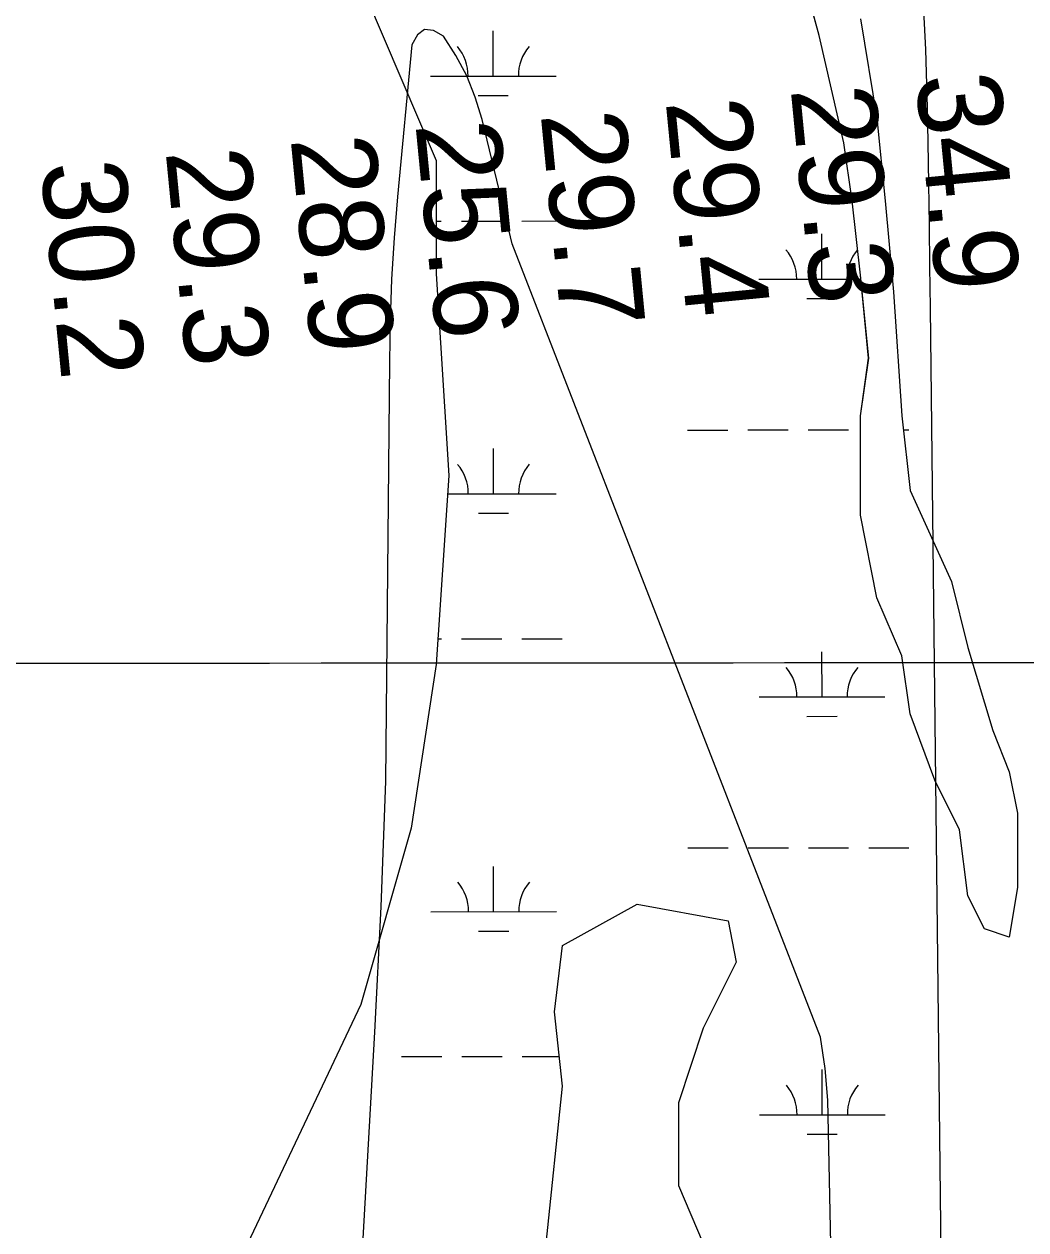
# Model space of a CAD drawing. Extents: x 3279314 to 3317160, y 734079 to 759431.
# Drawn here: x 3307895 to 3308692, y 745077 to 746037 of the extents above; entities that cross this region are included whole.
import ezdxf

# ---------------------------------------------------------------- set-up
doc = ezdxf.new("R2010")
doc.units = 0
for name, color, linetype in [('V-GRID-MAJR', 7, 'Continuous'), ('V-RIVR-EDGE', 7, 'Continuous'), ('V-RIVR-RANG', 7, 'Continuous'), ('V-SITE-VEGE', 7, 'Continuous'), ('V-TOPO-MAJR', 7, 'Continuous'), ('V-TOPO-MINR', 7, 'Continuous'), ('V-WETL-SWMP', 7, 'Continuous')]:
    doc.layers.add(name, color=color, linetype=linetype)

msp = doc.modelspace()

# ---------------------------------------------------------------- linework, layer by layer
at = {"layer": 'V-GRID-MAJR'}
msp.add_spline([(3283456.55, 745517.69), (3286079.77, 745517.97), (3291326.21, 745519.12), (3296572.65, 745521.02), (3301819.08, 745523.7), (3307065.52, 745527.13), (3312311.96, 745531.33), (3314935.18, 745533.71)], degree=3, dxfattribs=at)
at = {"layer": 'V-RIVR-EDGE'}
msp.add_spline([(3306748.41, 748797.49), (3306766.8, 748786.05), (3306777.96, 748775.66), (3306795.32, 748756.55), (3306816.4, 748732.87), (3306835.84, 748716.66), (3306851.15, 748705.85), (3306861.92, 748704.58), (3306875.6, 748702.89), (3306889.27, 748699.95), (3306902.52, 748694.53), (3306912.45, 748688.29), (3306930.66, 748676.22), (3306936.45, 748672.06), (3306936.03, 748669.99), (3306931.89, 748669.17), (3306931.47, 748667.1), (3306933.12, 748664.2), (3306939.73, 748658.38), (3306945.94, 748655.87), (3306954.23, 748653.37), (3306969.13, 748645.04), (3306976.57, 748635.49), (3306984.84, 748628.01), (3306990.64, 748627.58), (3306998.08, 748621.34), (3307004.27, 748609.72), (3307005.92, 748604.74), (3307010.05, 748597.69), (3307018.32, 748592.69), (3307022.87, 748586.05), (3307044.73, 748544.55), (3307070.3, 748493.09), (3307091.34, 748453.66), (3307117.78, 748415.88), (3307136.36, 748389.72), (3307152.49, 748373.93), (3307164.9, 748365.61), (3307174.01, 748361.44), (3307192.66, 748361.4), (3307203.03, 748364.69), (3307210.51, 748370.06), (3307220.48, 748380.39), (3307227.12, 748383.69), (3307238.73, 748385.32), (3307256.56, 748389.42), (3307269.43, 748397.27), (3307281.48, 748409.26), (3307293.93, 748416.69), (3307306.37, 748417.07), (3307326.67, 748414.53), (3307341.6, 748415.32), (3307357.76, 748413.63), (3307360.65, 748409.47), (3307360.22, 748405.33), (3307356.9, 748404.1), (3307327.88, 748400.02), (3307311.72, 748399.65), (3307307.16, 748400.49), (3307298.88, 748405.48), (3307297.23, 748406.73), (3307291.83, 748404.26), (3307284.75, 748391.01), (3307272.29, 748381.51), (3307257.77, 748375.33), (3307240.36, 748374.13), (3307233.72, 748370), (3307212.94, 748348.08), (3307207.13, 748344.37), (3307202.15, 748341.06), (3307199.24, 748338.17), (3307200.46, 748330.29), (3307205.01, 748324.89), (3307218.27, 748323.2), (3307231.12, 748326.48), (3307234.43, 748323.57), (3307241.45, 748312.78), (3307247.25, 748309.86), (3307259.68, 748308.59), (3307275.02, 748312.28), (3307288.29, 748314.74), (3307306.11, 748313.03), (3307316.06, 748313.84), (3307325.6, 748317.13), (3307345.53, 748329.1), (3307361.3, 748336.11), (3307372.91, 748338.57), (3307385.76, 748338.54), (3307389.48, 748335.21), (3307393.62, 748332.3), (3307400.66, 748332.28), (3307405.64, 748333.51), (3307409.8, 748338.06), (3307412.72, 748345.93), (3307416.04, 748347.16), (3307419.35, 748346.33), (3307423.07, 748340.52), (3307425.96, 748339.27), (3307440.89, 748340.89), (3307452.91, 748340.44), (3307467.83, 748339.99), (3307487.71, 748335.38), (3307492.68, 748333.3), (3307493.5, 748329.98), (3307490.6, 748328.74), (3307466.97, 748326.31), (3307440.02, 748323.89), (3307436.29, 748324.32), (3307428.83, 748326.82), (3307425.1, 748326.83), (3307414.71, 748315.25), (3307409.73, 748310.29), (3307405.99, 748309.47), (3307400.19, 748309.49), (3307394.39, 748311.16), (3307380.31, 748313.68), (3307359.59, 748317.05), (3307353.78, 748315.4), (3307336.77, 748308.4), (3307321.01, 748303.05), (3307296.55, 748299.79), (3307260.49, 748300.3), (3307253.03, 748301.15), (3307242.67, 748301.17), (3307237.27, 748298.7), (3307235.19, 748295.8), (3307233.53, 748292.49), (3307234.75, 748285.85), (3307237.23, 748280.46), (3307241.37, 748277.55), (3307250.48, 748276.7), (3307265.82, 748277.49), (3307282.41, 748280.76), (3307298.16, 748283.63), (3307315.99, 748285.24), (3307328.01, 748285.21), (3307336.3, 748284.77), (3307344.18, 748286.83), (3307373.22, 748297.12), (3307379.44, 748298.35), (3307382.76, 748298.34), (3307383.16, 748295.44), (3307369.88, 748288.84), (3307352.04, 748281.42), (3307341.26, 748278.55), (3307333.8, 748278.15), (3307327.16, 748275.26), (3307301.85, 748263.72), (3307286.08, 748256.3), (3307278.61, 748254.66), (3307274.46, 748252.6), (3307269.48, 748249.29), (3307268.23, 748246.4), (3307270.71, 748243.49), (3307281.09, 748249.68), (3307286.89, 748248.01), (3307294.75, 748242.19), (3307298.06, 748241.76), (3307310.49, 748238), (3307326.65, 748236.3), (3307341.16, 748239.17), (3307348.21, 748238.74), (3307354.83, 748234.58), (3307354.41, 748232.09), (3307353.16, 748229.19), (3307336.97, 748220.11), (3307323.7, 748216), (3307307.95, 748216.87), (3307298.01, 748220.62), (3307292.63, 748225.61), (3307287.66, 748225.62), (3307281.44, 748223.98), (3307279.36, 748220.26), (3307279.35, 748216.53), (3307293.79, 748191.21), (3307304.94, 748174.6), (3307314.44, 748159.24), (3307328.09, 748149.67), (3307339.26, 748140.94), (3307352.91, 748129.72), (3307367.78, 748109.78), (3307378.93, 748094.01), (3307387.61, 748081.55), (3307411.19, 748062.01), (3307425.65, 748046.64), (3307436.81, 748031.69), (3307449.63, 748020.88), (3307455.43, 748020.04), (3307459.16, 748020.44), (3307462.5, 748028.73), (3307464.99, 748029.96), (3307469.13, 748029.95), (3307471.61, 748027.46), (3307470.77, 748020), (3307471.58, 748015.44), (3307475.32, 748015.43), (3307477.81, 748017.5), (3307482.8, 748024.53), (3307487.77, 748024.52), (3307496.89, 748022.42), (3307497.71, 748019.93), (3307493.56, 748017.46), (3307489.4, 748013.74), (3307488.14, 748007.52), (3307488.96, 748001.72), (3307491.85, 747997.98), (3307504.27, 747993.39), (3307511.74, 747993.37), (3307517.13, 747994.19), (3307525.85, 748001.21), (3307527.93, 748005.77), (3307527.95, 748012.4), (3307528.37, 748017.37), (3307530.04, 748019.86), (3307535.43, 748020.67), (3307544.54, 748016.5), (3307552.41, 748016.07), (3307564.02, 748018.53), (3307571.08, 748022.24), (3307578.12, 748022.22), (3307587.63, 748012.67), (3307588.86, 748007.69), (3307588.85, 748001.89), (3307570.99, 747987.42), (3307546.07, 747965.93), (3307539.84, 747959.73), (3307539.83, 747955.59), (3307540.64, 747950.61), (3307543.12, 747945.63), (3307554.29, 747939.39), (3307567.55, 747938.11), (3307581.23, 747936), (3307597.39, 747934.72), (3307605.26, 747935.11), (3307606.93, 747937.18), (3307607.35, 747942.16), (3307609.43, 747945.05), (3307614, 747946.7), (3307617.32, 747948.35), (3307617.74, 747952.49), (3307622.34, 747969.06), (3307624.01, 747971.54), (3307628.57, 747971.53), (3307633.95, 747970.69), (3307652.58, 747962.35), (3307654.64, 747956.96), (3307655.05, 747952.81), (3307642.59, 747944.56), (3307623.05, 747921.39), (3307612.25, 747911.06), (3307603.53, 747905.28), (3307599.38, 747902.8), (3307598.13, 747900.32), (3307599.37, 747897.83), (3307606.42, 747897.81), (3307612.63, 747895.72), (3307615.12, 747896.54), (3307618.44, 747899.44), (3307623.84, 747903.57), (3307628.82, 747904.8), (3307635.03, 747904.78), (3307655.74, 747899.34), (3307662.79, 747897.67), (3307671.07, 747897.65), (3307686, 747898.44), (3307693.87, 747898.42), (3307697.6, 747895.51), (3307698, 747890.95), (3307697.16, 747888.05), (3307692.18, 747883.5), (3307679.73, 747878.97), (3307677.65, 747874.01), (3307681.37, 747871.51), (3307681.77, 747864.88), (3307679.26, 747856.18), (3307673.03, 747851.22), (3307667.64, 747849.99), (3307665.15, 747847.51), (3307660.57, 747840.06), (3307664.28, 747830.93), (3307669.65, 747824.29), (3307672.55, 747824.28), (3307675.88, 747828.42), (3307678.39, 747837.12), (3307680.88, 747840.84), (3307687.11, 747843.31), (3307693.32, 747843.3), (3307697.86, 747836.24), (3307697.85, 747830.44), (3307693.28, 747824.64), (3307686.22, 747820.1), (3307679.17, 747819.29), (3307676.27, 747818.05), (3307675.85, 747815.98), (3307680.8, 747808.92), (3307690.32, 747801.44), (3307697.36, 747800.59), (3307706.5, 747808.45), (3307711.49, 747815.07), (3307716.06, 747818.37), (3307720.2, 747818.36), (3307720.6, 747812.14), (3307719.34, 747803.03), (3307715.18, 747798.48), (3307710.2, 747795.17), (3307697.34, 747792.72), (3307692.78, 747792.32), (3307692.36, 747790.66), (3307698.97, 747779.87), (3307704.76, 747774.05), (3307715.52, 747769.46), (3307736.22, 747757.39), (3307744.08, 747752.81), (3307747.38, 747747.42), (3307750.27, 747739.95), (3307756.46, 747729.57), (3307779.62, 747710.86), (3307810.24, 747689.23), (3307839.21, 747669.27), (3307882.65, 747639.73), (3307898.78, 747626.43), (3307917.83, 747616.43), (3307923.21, 747616), (3307925.28, 747612.68), (3307928.57, 747604.8), (3307935.61, 747601.88), (3307942.24, 747598.13), (3307957.53, 747582.76), (3307974.49, 747568.21), (3307991.45, 747552.42), (3308029.9, 747515.85), (3308052.23, 747491.75), (3308062.99, 747485.1), (3308069.19, 747481.35), (3308076.22, 747473.46), (3308086.55, 747459.75), (3308101.43, 747442.31), (3308119.61, 747419.88), (3308144.42, 747396.2), (3308169.22, 747370.44), (3308220.91, 747321.81), (3308252.34, 747289.41), (3308281.69, 747258.66), (3308288.3, 747249.11), (3308306.48, 747228.76), (3308313.11, 747225.01), (3308327.58, 747210.05), (3308355.69, 747181.38), (3308382.15, 747152.72), (3308405.7, 747122.4), (3308418.09, 747107.45), (3308421.81, 747100.4), (3308442.47, 747076.31), (3308468.91, 747041.42), (3308475.1, 747029.8), (3308479.23, 747021.92), (3308485.02, 747017.34), (3308488.32, 747012.36), (3308495.34, 747000.74), (3308517.66, 746976.23), (3308538.32, 746949.24), (3308567.25, 746915.59), (3308620.97, 746852.46), (3308655.67, 746803.88), (3308686.24, 746761.94), (3308728.32, 746682.67), (3308746.04, 746639.93), (3308761.68, 746595.13), (3308774.4, 746544.53), (3308785.04, 746489.38), (3308792.79, 746436.72), (3308803.02, 746383.64), (3308811.21, 746343.41), (3308820.61, 746289.92), (3308827.18, 746267.52), (3308844.08, 746225.62), (3308851.92, 746214.82), (3308860.62, 746212.73), (3308865.59, 746208.99), (3308870.95, 746199.44), (3308878.77, 746178.28), (3308884.14, 746167.08), (3308901.08, 746146.31), (3308922.96, 746113.1), (3308935.75, 746088.2), (3308951.04, 746068.27), (3308959.3, 746055.4), (3308972.48, 746023.86), (3308988.15, 745990.25), (3308998.05, 745971.99), (3309008.78, 745952.48), (3309016.63, 745944.59), (3309028.62, 745931.71), (3309034.81, 745920.92), (3309044.32, 745911.78), (3309053.82, 745897.24), (3309058.76, 745884.8), (3309065.75, 745861.98), (3309075.66, 745846.21), (3309086.83, 745835.82), (3309095.11, 745832.07), (3309096.34, 745828.75), (3309095.05, 745808.03), (3309094.61, 745799.33), (3309094.6, 745794.77), (3309098.32, 745789.37), (3309106.59, 745782.3), (3309117.35, 745775.64), (3309123.98, 745775.63), (3309128.54, 745775.62), (3309130.61, 745773.12), (3309130.59, 745766.08), (3309127.25, 745756.14), (3309123.91, 745745.78), (3309123.06, 745739.16), (3309125.53, 745730.86), (3309133.79, 745720.06), (3309149.09, 745704.69), (3309152.8, 745696.8), (3309152.37, 745691.83), (3309145.72, 745681.9), (3309139.9, 745675.7), (3309137, 745675.29), (3309132.86, 745676.96), (3309133.67, 745668.67), (3309131.17, 745665.36), (3309123.27, 745655.84), (3309119.53, 745650.88), (3309117.44, 745645.5), (3309117.84, 745640.11), (3309120.73, 745633.88), (3309129.42, 745626.4), (3309129.82, 745621.01), (3309127.31, 745612.31), (3309124.4, 745608.59), (3309123.55, 745600.72), (3309123.95, 745593.25), (3309129.72, 745579.98), (3309136.33, 745570.84), (3309141.71, 745567.51), (3309151.24, 745567.07), (3309166.16, 745567.45), (3309171.97, 745569.51), (3309179.01, 745568.66), (3309179.41, 745563.69), (3309171.51, 745551.27), (3309165.69, 745544.24), (3309159.46, 745540.53), (3309154.07, 745539.71), (3309147.85, 745540.14), (3309144.12, 745540.15), (3309137.07, 745534.78), (3309135.81, 745531.05), (3309136.22, 745527.32), (3309147.39, 745518.17), (3309159.79, 745504.88), (3309166.81, 745494.5), (3309169.26, 745478.33), (3309170.06, 745467.97), (3309175.85, 745462.15), (3309186.61, 745458.39), (3309196.15, 745460.03), (3309203.21, 745463.32), (3309214.81, 745463.3), (3309221.85, 745459.13), (3309225.15, 745452.08), (3309224.7, 745440.48), (3309220.95, 745430.12), (3309218.04, 745427.23), (3309219.66, 745412.72), (3309217.57, 745406.09), (3309211.34, 745399.89), (3309206.64, 745396.13)], degree=3, dxfattribs=at)
at = {"layer": 'V-SITE-VEGE'}
for points in [[(3308560.5, 746040.88), (3308573.67, 745961.81), (3308580.25, 745895.93), (3308586.83, 745823.45), (3308593.42, 745724.62), (3308600, 745665.33), (3308632.92, 745592.85), (3308646.09, 745540.14), (3308665.84, 745474.26), (3308679, 745441.31), (3308685.59, 745408.37), (3308685.59, 745349.07), (3308679, 745309.54), (3308659.25, 745316.13), (3308646.09, 745342.49), (3308639.5, 745395.19), (3308619.75, 745434.73), (3308600, 745487.43), (3308593.42, 745533.56), (3308573.67, 745579.68), (3308560.5, 745645.56), (3308560.5, 745724.62), (3308567.09, 745770.74), (3308560.5, 745836.63), (3308553.92, 745895.93), (3308547.33, 745942.05), (3308527.58, 746027.7), (3308507.84, 746100.18)], [(3308310.33, 745065.76), (3308323.5, 745190.95), (3308316.92, 745250.24), (3308323.5, 745302.95), (3308382.75, 745335.9), (3308455.17, 745322.72), (3308461.75, 745289.78), (3308435.42, 745237.07), (3308415.67, 745177.77), (3308415.67, 745111.88), (3308435.42, 745065.76)]]:
    msp.add_lwpolyline(points, dxfattribs=at)
at = {"layer": 'V-TOPO-MAJR'}
msp.add_lwpolyline([(3308537.73, 745027.25), (3308534.53, 745179.69), (3308532.58, 745205.03), (3308528.79, 745229.98), (3308283.21, 745861.63), (3308279.13, 745879.49), (3308259.35, 745960.7), (3308253.94, 745978.34), (3308247.24, 745995.39), (3308238.6, 746011.54), (3308228.67, 746027.09), (3308220.66, 746031.5), (3308213.61, 746032.4), (3308208, 746028.04), (3308203.34, 746020.17), (3308192, 745899.21), (3308189.38, 745866.43), (3308187.36, 745833.62), (3308186.25, 745800.77), (3308185.75, 745767.9), (3308182.44, 745433.75), (3308178.7, 745333.85), (3308173.87, 745233.98), (3308159.49, 744980.56)], dxfattribs=at)
at = {"layer": 'V-TOPO-MINR'}
msp.add_lwpolyline([(3308626, 744938.93), (3308616.24, 745810.6), (3308615.84, 745843.59), (3308615.4, 745876.58), (3308614.91, 745909.57), (3308614.37, 745942.56), (3308613.91, 745969.89), (3308612.46, 746016.5), (3308610.15, 746063.06), (3308606.54, 746109.53), (3308602.07, 746155.95), (3308575.06, 746400.51), (3308572.47, 746416.87), (3308568.88, 746432.95), (3308563.81, 746448.64), (3308557.74, 746464.05), (3307800.88, 746907.45)], dxfattribs=at)
at = {"layer": 'V-WETL-SWMP'}
for p, q in [((3308072.63, 746278.98), (3308222.94, 745927.98)), ((3308072.63, 746278.98), (3308222.94, 745927.98)), ((3308527.58, 746027.7), (3308507.83, 746100.18)), ((3308527.58, 746027.7), (3308507.83, 746100.18)), ((3308560.5, 746040.88), (3308573.67, 745961.81)), ((3308560.5, 746040.88), (3308573.67, 745961.81)), ((3308268.25, 745995.28), (3308268.23, 746031.28)), ((3308547.33, 745942.05), (3308527.58, 746027.7)), ((3308547.33, 745942.05), (3308527.58, 746027.7)), ((3308218.25, 745995.25), (3308318.25, 745995.3)), ((3308256.26, 745979.84), (3308280.26, 745979.85)), ((3308573.67, 745961.81), (3308580.25, 745895.93)), ((3308573.67, 745961.81), (3308580.25, 745895.93)), ((3308553.92, 745895.93), (3308547.33, 745942.05)), ((3308553.92, 745895.93), (3308547.33, 745942.05)), ((3308222.94, 745927.98), (3308222.94, 745837.72)), ((3308222.94, 745927.98), (3308222.94, 745837.72)), ((3308560.5, 745836.63), (3308553.92, 745895.93)), ((3308560.5, 745836.63), (3308553.92, 745895.93)), ((3308580.25, 745895.93), (3308586.83, 745823.45)), ((3308580.25, 745895.93), (3308586.83, 745823.45)), ((3308222.94, 745879.82), (3308226.9, 745879.82)), ((3308242.9, 745879.83), (3308274.9, 745879.85)), ((3308290.9, 745879.85), (3308322.9, 745879.87)), ((3308529.77, 745833.55), (3308529.75, 745869.55)), ((3308222.94, 745837.72), (3308232.96, 745677.27)), ((3308222.94, 745837.72), (3308232.96, 745677.27)), ((3308567.08, 745770.74), (3308560.5, 745836.63)), ((3308567.08, 745770.74), (3308560.5, 745836.63)), ((3308479.77, 745833.52), (3308560.81, 745833.56)), ((3308517.78, 745818.11), (3308541.78, 745818.12)), ((3308586.83, 745823.45), (3308593.42, 745724.62)), ((3308586.83, 745823.45), (3308593.42, 745724.62)), ((3308560.5, 745724.62), (3308567.08, 745770.74)), ((3308560.5, 745724.62), (3308567.08, 745770.74)), ((3308560.5, 745645.56), (3308560.5, 745724.62)), ((3308560.5, 745645.56), (3308560.5, 745724.62)), ((3308593.42, 745724.62), (3308600, 745665.33)), ((3308593.42, 745724.62), (3308600, 745665.33)), ((3308422.99, 745713.42), (3308454.99, 745713.44)), ((3308470.99, 745713.45), (3308502.99, 745713.46)), ((3308518.99, 745713.47), (3308550.99, 745713.49)), ((3308594.65, 745713.51), (3308598.99, 745713.51)), ((3308268.42, 745662.6), (3308268.4, 745698.6)), ((3308232.96, 745677.27), (3308222.94, 745526.84)), ((3308232.96, 745677.27), (3308222.94, 745526.84)), ((3308231.99, 745662.58), (3308318.42, 745662.63)), ((3308600, 745665.33), (3308632.92, 745592.85)), ((3308600, 745665.33), (3308632.92, 745592.85)), ((3308256.43, 745647.16), (3308280.43, 745647.18)), ((3308573.67, 745579.67), (3308560.5, 745645.56)), ((3308573.67, 745579.67), (3308560.5, 745645.56)), ((3308632.92, 745592.85), (3308646.08, 745540.14)), ((3308632.92, 745592.85), (3308646.08, 745540.14)), ((3308593.42, 745533.55), (3308573.67, 745579.67)), ((3308593.42, 745533.55), (3308573.67, 745579.67)), ((3308224.3, 745547.15), (3308227.07, 745547.15)), ((3308243.07, 745547.16), (3308275.07, 745547.17)), ((3308291.07, 745547.18), (3308323.07, 745547.2)), ((3308529.94, 745500.87), (3308529.92, 745536.87)), ((3308646.08, 745540.14), (3308665.83, 745474.26)), ((3308646.08, 745540.14), (3308665.83, 745474.26)), ((3308600, 745487.43), (3308593.42, 745533.55)), ((3308600, 745487.43), (3308593.42, 745533.55)), ((3308222.94, 745526.84), (3308202.9, 745396.47)), ((3308222.94, 745526.84), (3308202.9, 745396.47)), ((3308479.94, 745500.85), (3308579.94, 745500.9)), ((3308517.95, 745485.43), (3308541.95, 745485.45)), ((3308619.75, 745434.72), (3308600, 745487.43)), ((3308619.75, 745434.72), (3308600, 745487.43)), ((3308665.83, 745474.26), (3308679, 745441.31)), ((3308665.83, 745474.26), (3308679, 745441.31)), ((3308679, 745441.31), (3308685.58, 745408.37)), ((3308679, 745441.31), (3308685.58, 745408.37)), ((3308639.5, 745395.19), (3308619.75, 745434.72)), ((3308639.5, 745395.19), (3308619.75, 745434.72)), ((3308685.58, 745408.37), (3308685.58, 745349.07)), ((3308685.58, 745408.37), (3308685.58, 745349.07)), ((3308202.9, 745396.47), (3308162.82, 745256.07)), ((3308202.9, 745396.47), (3308162.82, 745256.07)), ((3308646.08, 745342.48), (3308639.5, 745395.19)), ((3308646.08, 745342.48), (3308639.5, 745395.19)), ((3308423.16, 745380.75), (3308455.16, 745380.76)), ((3308471.16, 745380.77), (3308503.16, 745380.79)), ((3308519.16, 745380.8), (3308551.16, 745380.81)), ((3308567.16, 745380.82), (3308599.16, 745380.84)), ((3308268.59, 745329.93), (3308268.57, 745365.93)), ((3308685.58, 745349.07), (3308679, 745309.54)), ((3308685.58, 745349.07), (3308679, 745309.54)), ((3308323.5, 745302.95), (3308382.75, 745335.9)), ((3308323.5, 745302.95), (3308382.75, 745335.9)), ((3308382.75, 745335.9), (3308455.17, 745322.72)), ((3308382.75, 745335.9), (3308455.17, 745322.72)), ((3308659.25, 745316.13), (3308646.08, 745342.48)), ((3308659.25, 745316.13), (3308646.08, 745342.48)), ((3308218.59, 745329.9), (3308318.59, 745329.95)), ((3308455.17, 745322.72), (3308461.75, 745289.78)), ((3308455.17, 745322.72), (3308461.75, 745289.78)), ((3308679, 745309.54), (3308659.25, 745316.13)), ((3308679, 745309.54), (3308659.25, 745316.13)), ((3308256.6, 745314.49), (3308280.6, 745314.5)), ((3308316.91, 745250.24), (3308323.5, 745302.95)), ((3308316.91, 745250.24), (3308323.5, 745302.95)), ((3308461.75, 745289.78), (3308435.42, 745237.07)), ((3308461.75, 745289.78), (3308435.42, 745237.07)), ((3308162.82, 745256.07), (3308072.63, 745065.52)), ((3308162.82, 745256.07), (3308072.63, 745065.52)), ((3308323.5, 745190.95), (3308316.91, 745250.24)), ((3308323.5, 745190.95), (3308316.91, 745250.24)), ((3308435.42, 745237.07), (3308415.67, 745177.77)), ((3308435.42, 745237.07), (3308415.67, 745177.77)), ((3308195.24, 745214.46), (3308227.24, 745214.47)), ((3308243.24, 745214.48), (3308275.24, 745214.5)), ((3308291.24, 745214.51), (3308320.88, 745214.52)), ((3308530.11, 745168.2), (3308530.09, 745204.2)), ((3308310.33, 745065.76), (3308323.5, 745190.95)), ((3308310.33, 745065.76), (3308323.5, 745190.95)), ((3308415.67, 745177.77), (3308415.67, 745111.88)), ((3308415.67, 745177.77), (3308415.67, 745111.88)), ((3308480.11, 745168.17), (3308580.11, 745168.22)), ((3308518.12, 745152.76), (3308542.12, 745152.77)), ((3308415.67, 745111.88), (3308435.42, 745065.76)), ((3308415.67, 745111.88), (3308435.42, 745065.76))]:
    msp.add_line(p, q, dxfattribs=at)
for centre, start, end in [((3308213.01, 745995.72), 359.25735, 40.801), ((3308323.49, 745995.78), 139.25734, 180.801), ((3308474.53, 745833.99), 359.25735, 40.801), ((3308585.01, 745834.05), 139.42382, 180.801), ((3308213.18, 745663.05), 359.25735, 40.801), ((3308323.66, 745663.1), 139.25734, 180.801), ((3308474.7, 745501.32), 359.25735, 40.801), ((3308585.18, 745501.37), 139.25734, 180.801), ((3308213.35, 745330.37), 359.25735, 40.801), ((3308323.83, 745330.43), 139.25734, 180.801), ((3308474.87, 745168.64), 359.25735, 40.801), ((3308585.35, 745168.7), 139.25734, 180.801)]:
    msp.add_arc(centre, 35.25, start, end, dxfattribs=at)

# ---------------------------------------------------------------- texts
at = {"layer": 'V-RIVR-RANG'}
for s, p in [('34.9', (3308604.48, 745995.12)), ('29.3', (3308505, 745984.92)), ('29.4', (3308405.5, 745974.99)), ('29.7', (3308305.99, 745965.06)), ('25.6', (3308206.31, 745956.96)), ('28.9', (3308106.96, 745945.46)), ('29.3', (3308007.48, 745935.26)), ('30.2', (3307907.97, 745925.33))]:
    msp.add_text(s, height=67, rotation=275.55833, dxfattribs=at).set_placement(p)

doc.saveas('drawing.dxf')
